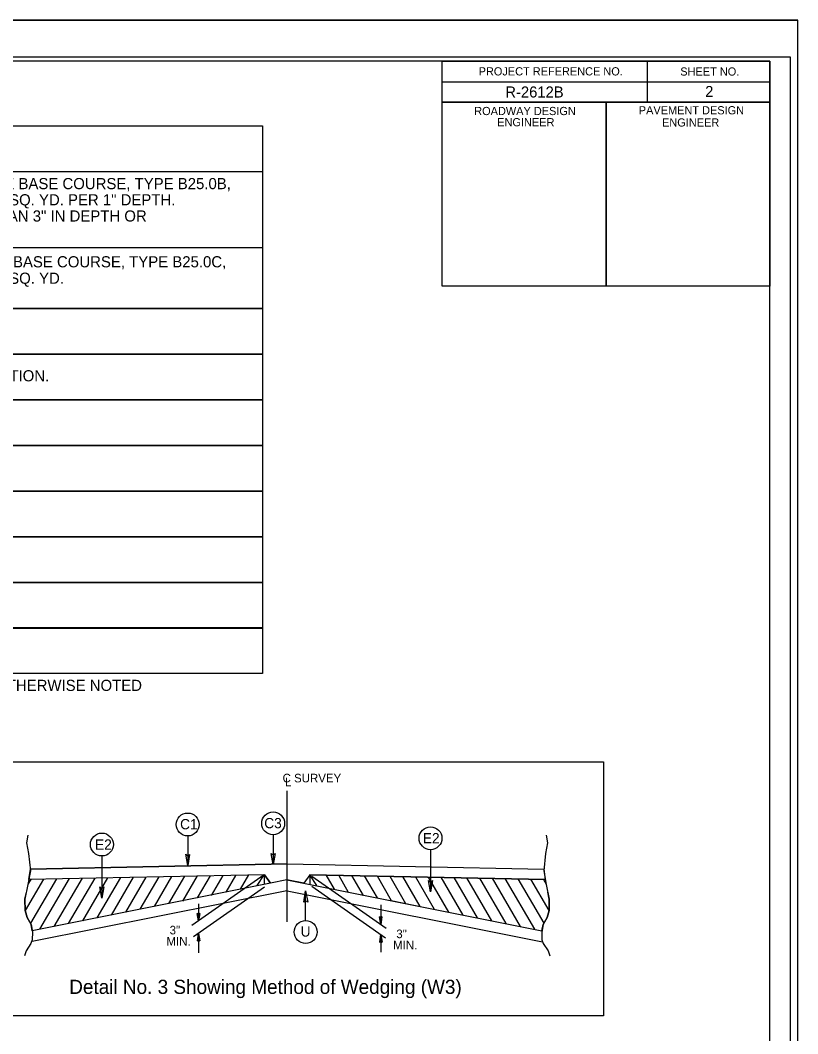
# Model space of a CAD drawing. Extents: x 573813 to 575363, y -54752 to -53123.
# Drawn here: x 574911.7 to 575006.7, y -53246.8 to -53122.8 of the extents above; entities that cross this region are included whole.
import ezdxf

# ---------------------------------------------------------------- set-up
doc = ezdxf.new("R2010")
doc.units = 0
for name, color, linetype in [('Prop Pavement Schedule Description CELL', 7, 'Continuous'), ('Sheet Cutting Line CELL', 7, 'Continuous'), ('Sheet Data Field CELL', 7, 'Continuous'), ('Sheet Plot Border Inside CELL', 7, 'Continuous'), ('Sheet Plot Border Outside CELL', 7, 'Continuous'), ('Sheet Typical CELL', 7, 'Continuous'), ('Typical Detail Wedge2 CELL', 7, 'Continuous'), ('Typical ID Circle CELL', 7, 'Continuous'), ('Typical Terminator CELL', 7, 'Continuous'), ('Typical Text Centerline CELL', 7, 'Continuous'), ('Typical Text General CELL', 7, 'Continuous'), ('Typical Text ID Circle CELL', 7, 'Continuous')]:
    doc.layers.add(name, color=color, linetype=linetype)

msp = doc.modelspace()

# ---------------------------------------------------------------- linework, layer by layer
at = {"layer": 'Prop Pavement Schedule Description CELL'}
for points in [[(574793.2, -53135.76), (574941.3, -53135.76), (574941.3, -53141.35), (574793.2, -53141.35)], [(574903.46, -53213.53), (574982.96, -53213.53), (574982.96, -53244.59), (574903.46, -53244.59)]]:
    msp.add_lwpolyline(points, close=True, dxfattribs=at)
for points in [[(574872.84, -53150.64), (574867.26, -53150.64), (574867.26, -53141.35), (574941.3, -53141.33), (574941.3, -53150.64), (574872.84, -53150.66), (574872.83, -53141.35)], [(574872.84, -53158.1), (574867.26, -53158.1), (574867.26, -53150.64), (574941.3, -53150.64), (574941.3, -53158.1), (574872.84, -53158.1), (574872.84, -53150.64)], [(574872.84, -53163.68), (574867.26, -53163.68), (574867.26, -53158.1), (574941.31, -53158.1), (574941.31, -53163.66), (574872.84, -53163.66), (574872.84, -53158.1)], [(574872.84, -53169.27), (574867.26, -53169.27), (574867.26, -53163.68), (574941.31, -53163.68), (574941.31, -53169.25), (574872.84, -53169.25), (574872.84, -53163.68)], [(574872.84, -53174.85), (574867.26, -53174.85), (574867.26, -53169.27), (574941.31, -53169.27), (574941.31, -53174.83), (574872.84, -53174.83), (574872.84, -53169.27)], [(574872.84, -53180.43), (574867.26, -53180.43), (574867.26, -53174.85), (574941.31, -53174.85), (574941.31, -53180.41), (574872.84, -53180.41), (574872.84, -53174.85)], [(574872.84, -53186.01), (574867.26, -53186.01), (574867.26, -53180.43), (574941.31, -53180.43), (574941.31, -53185.99), (574872.84, -53185.99), (574872.84, -53180.43)], [(574872.84, -53191.59), (574867.26, -53191.59), (574867.26, -53186.01), (574941.31, -53186.01), (574941.31, -53191.57), (574872.84, -53191.57), (574872.84, -53186.01)], [(574872.84, -53197.17), (574867.26, -53197.17), (574867.26, -53191.59), (574941.31, -53191.59), (574941.31, -53197.15), (574872.84, -53197.15), (574872.84, -53191.59)], [(574872.84, -53202.75), (574867.26, -53202.75), (574867.26, -53197.17), (574941.31, -53197.17), (574941.31, -53202.73), (574872.84, -53202.73), (574872.84, -53197.17)]]:
    msp.add_lwpolyline(points, dxfattribs=at)
at = {"layer": 'Sheet Cutting Line CELL'}
msp.add_line((574669.73, -53122.83), (575006.71, -53122.83), dxfattribs=at)
at = {"layer": 'Sheet Plot Border Inside CELL'}
msp.add_lwpolyline([(575005.81, -53127.33), (574672.33, -53127.33), (574672.33, -53338.46), (575005.81, -53338.46)], close=True, dxfattribs=at)
at = {"layer": 'Sheet Plot Border Outside CELL'}
for p, q in [((575006.71, -53122.83), (574669.73, -53122.83)), ((575006.71, -53342.95), (575006.71, -53122.83))]:
    msp.add_line(p, q, dxfattribs=at)
msp.add_lwpolyline([(575006.71, -53122.83), (574669.73, -53122.83), (574669.73, -53342.95), (575006.71, -53342.95)], close=True, dxfattribs=at)
at = {"layer": 'Sheet Typical CELL'}
for p, q in [((574988.3, -53127.85), (574988.3, -53132.85)), ((574963.28, -53130.35), (575003.31, -53130.35)), ((574983.3, -53132.85), (574983.3, -53155.35))]:
    msp.add_line(p, q, dxfattribs=at)
for points in [[(575003.31, -53127.84), (574703.15, -53127.84), (574703.15, -53337.95), (575003.31, -53337.95)], [(574963.28, -53127.84), (575003.31, -53127.84), (575003.31, -53132.85), (574963.28, -53132.85)], [(574963.28, -53132.85), (574983.3, -53132.85), (574983.3, -53155.36), (574963.28, -53155.36)], [(574983.3, -53132.85), (575003.31, -53132.85), (575003.31, -53155.36), (574983.3, -53155.36)]]:
    msp.add_lwpolyline(points, close=True, dxfattribs=at)
at = {"layer": 'Typical Detail Wedge2 CELL'}
for p, q in [((574944.31, -53233.07), (574944.31, -53217.08)), ((574944.31, -53233.07), (574944.31, -53222.15)), ((574944.31, -53226.01), (574912.94, -53226.63)), ((574912.94, -53226.63), (574944.31, -53226.01)), ((574944.31, -53226.01), (574975.69, -53226.63)), ((574944.32, -53226.01), (574975.69, -53226.63)), ((574912.76, -53227.89), (574912.94, -53226.63)), ((574941.56, -53227.32), (574912.76, -53227.89)), ((574941.56, -53227.32), (574912.76, -53227.89)), ((574933.33, -53227.48), (574931.55, -53230.54)), ((574941.53, -53227.34), (574932.68, -53233.53)), ((574934.9, -53227.45), (574933.32, -53230.16)), ((574936.45, -53227.42), (574935.03, -53229.85)), ((574938.01, -53227.43), (574936.84, -53229.44)), ((574939.58, -53227.34), (574938.56, -53229.1)), ((574940.67, -53228.66), (574941.52, -53227.33)), ((574941.52, -53227.33), (574941.52, -53228.42)), ((574942.27, -53228.35), (574941.56, -53227.32)), ((574941.56, -53227.35), (574942.27, -53228.35)), ((574947.09, -53227.32), (574946.36, -53228.35)), ((574947.09, -53227.32), (574946.36, -53228.35)), ((574947.04, -53227.34), (574947.09, -53227.34)), ((574947.09, -53227.32), (574975.87, -53227.89)), ((574975.87, -53227.89), (574947.09, -53227.32)), ((574947.96, -53228.66), (574947.11, -53227.33)), ((574947.11, -53227.33), (574947.11, -53228.53)), ((574947.33, -53227.49), (574956.44, -53233.87)), ((574949.04, -53227.34), (574950.07, -53229.1)), ((574950.62, -53227.43), (574951.79, -53229.44)), ((574952.18, -53227.42), (574953.6, -53229.85)), ((574953.73, -53227.45), (574955.31, -53230.16)), ((574955.3, -53227.48), (574957.05, -53230.49)), ((574975.69, -53226.63), (574975.87, -53227.89)), ((574914.56, -53227.86), (574912.32, -53231.7)), ((574912.99, -53227.89), (574912.65, -53228.47)), ((574916.12, -53227.83), (574912.95, -53233.26)), ((574917.69, -53227.8), (574914.07, -53234)), ((574919.25, -53227.76), (574915.82, -53233.65)), ((574920.81, -53227.73), (574917.57, -53233.3)), ((574922.38, -53227.7), (574919.32, -53232.95)), ((574923.94, -53227.67), (574921.07, -53232.6)), ((574925.51, -53227.64), (574922.82, -53232.25)), ((574927.07, -53227.61), (574924.57, -53231.9)), ((574928.64, -53227.58), (574926.32, -53231.55)), ((574942.27, -53228.35), (574927.43, -53231.32)), ((574930.2, -53227.55), (574928.07, -53231.2)), ((574931.77, -53227.51), (574929.82, -53230.84)), ((574944.27, -53227.94), (574942.27, -53228.35)), ((574944.27, -53227.94), (574975.46, -53234.18)), ((574946.36, -53228.35), (574944.27, -53227.94)), ((574947.32, -53228.73), (574956.34, -53235.04)), ((574956.86, -53227.51), (574958.8, -53230.84)), ((574958.43, -53227.55), (574960.55, -53231.19)), ((574959.99, -53227.58), (574962.3, -53231.54)), ((574961.55, -53227.61), (574964.05, -53231.9)), ((574963.12, -53227.64), (574965.8, -53232.25)), ((574964.68, -53227.67), (574967.56, -53232.6)), ((574966.25, -53227.7), (574969.31, -53232.95)), ((574967.81, -53227.73), (574971.06, -53233.3)), ((574969.38, -53227.76), (574972.81, -53233.65)), ((574970.94, -53227.8), (574974.56, -53234)), ((574972.51, -53227.83), (574975.67, -53233.26)), ((574974.07, -53227.86), (574976.31, -53231.7)), ((574975.63, -53227.89), (574975.98, -53228.48)), ((574944.3, -53229.28), (574913.16, -53235.51)), ((574941.55, -53228.86), (574932.89, -53234.91)), ((574944.33, -53229.28), (574975.54, -53235.52)), ((574933.49, -53230.87), (574933.49, -53232.97)), ((574955.77, -53230.99), (574955.77, -53233.4)), ((574957.05, -53230.49), (574961.2, -53231.32)), ((574927.43, -53231.32), (574913.17, -53234.18)), ((574933.49, -53232.97), (574933.33, -53232.05)), ((574933.49, -53232.17), (574933.33, -53232.05)), ((574933.49, -53232.97), (574933.35, -53232.06)), ((574933.37, -53232.08), (574933.49, -53232.97)), ((574933.49, -53232.97), (574933.4, -53232.1)), ((574933.42, -53232.12), (574933.49, -53232.97)), ((574933.49, -53232.97), (574933.44, -53232.13)), ((574933.47, -53232.15), (574933.49, -53232.97)), ((574933.49, -53232.97), (574933.65, -53232.05)), ((574933.65, -53232.05), (574933.49, -53232.17)), ((574933.63, -53232.06), (574933.49, -53232.97)), ((574933.49, -53232.97), (574933.61, -53232.08)), ((574933.58, -53232.1), (574933.49, -53232.97)), ((574933.49, -53232.97), (574933.56, -53232.12)), ((574933.54, -53232.13), (574933.49, -53232.97)), ((574933.49, -53232.97), (574933.51, -53232.15)), ((574933.49, -53232.17), (574933.49, -53232.97)), ((574961.2, -53231.32), (574975.46, -53234.18)), ((574955.77, -53233.4), (574955.61, -53232.48)), ((574955.77, -53232.6), (574955.61, -53232.48)), ((574955.77, -53233.4), (574955.63, -53232.49)), ((574955.66, -53232.51), (574955.77, -53233.4)), ((574955.77, -53233.4), (574955.68, -53232.53)), ((574955.7, -53232.54), (574955.77, -53233.4)), ((574955.77, -53233.4), (574955.72, -53232.56)), ((574955.75, -53232.58), (574955.77, -53233.4)), ((574955.77, -53233.4), (574955.93, -53232.48)), ((574955.93, -53232.48), (574955.77, -53232.6)), ((574955.91, -53232.49), (574955.77, -53233.4)), ((574955.77, -53233.4), (574955.89, -53232.51)), ((574955.86, -53232.53), (574955.77, -53233.4)), ((574955.77, -53233.4), (574955.84, -53232.54)), ((574955.82, -53232.56), (574955.77, -53233.4)), ((574955.77, -53233.4), (574955.8, -53232.58)), ((574955.77, -53232.6), (574955.77, -53233.4)), ((574933.49, -53234.5), (574933.33, -53235.42)), ((574933.35, -53235.4), (574933.49, -53234.5)), ((574933.49, -53234.5), (574933.37, -53235.38)), ((574933.4, -53235.37), (574933.49, -53234.5)), ((574933.49, -53234.5), (574933.42, -53235.35)), ((574933.44, -53235.33), (574933.49, -53234.5)), ((574933.49, -53234.5), (574933.47, -53235.32)), ((574933.49, -53234.5), (574933.49, -53236.86)), ((574933.49, -53234.5), (574933.65, -53235.42)), ((574933.49, -53235.3), (574933.49, -53234.5)), ((574933.51, -53235.32), (574933.49, -53234.5)), ((574933.49, -53234.5), (574933.54, -53235.33)), ((574933.56, -53235.35), (574933.49, -53234.5)), ((574933.49, -53234.5), (574933.58, -53235.37)), ((574933.61, -53235.38), (574933.49, -53234.5)), ((574933.49, -53234.5), (574933.63, -53235.4)), ((574955.77, -53234.65), (574955.61, -53235.57)), ((574955.63, -53235.55), (574955.77, -53234.65)), ((574955.77, -53234.65), (574955.66, -53235.53)), ((574955.68, -53235.52), (574955.77, -53234.65)), ((574955.77, -53234.65), (574955.7, -53235.5)), ((574955.72, -53235.48), (574955.77, -53234.65)), ((574955.77, -53234.65), (574955.75, -53235.47)), ((574955.77, -53234.65), (574955.77, -53236.8)), ((574955.77, -53234.65), (574955.93, -53235.57)), ((574955.77, -53235.45), (574955.77, -53234.65)), ((574955.8, -53235.47), (574955.77, -53234.65)), ((574955.77, -53234.65), (574955.82, -53235.48)), ((574955.84, -53235.5), (574955.77, -53234.65)), ((574955.77, -53234.65), (574955.86, -53235.52)), ((574955.89, -53235.53), (574955.77, -53234.65)), ((574955.77, -53234.65), (574955.91, -53235.55)), ((574933.33, -53235.42), (574933.49, -53235.3)), ((574933.49, -53235.3), (574933.65, -53235.42)), ((574955.61, -53235.57), (574955.77, -53235.45)), ((574955.77, -53235.45), (574955.93, -53235.57))]:
    msp.add_line(p, q, dxfattribs=at)
for points in [[(574912.65, -53222.49), (574912.48, -53223.41), (574912.73, -53224.72), (574912.95, -53226.83), (574912.65, -53228.5), (574912.28, -53230.31), (574912.31, -53231.68), (574912.53, -53232.54), (574913.04, -53233.4), (574913.2, -53234.35), (574913.17, -53235.3), (574913.01, -53235.74), (574912.42, -53236.63), (574912.23, -53237.24)], [(574975.98, -53222.49), (574976.15, -53223.41), (574975.9, -53224.72), (574975.68, -53226.83), (574975.98, -53228.5), (574976.34, -53230.31), (574976.32, -53231.68), (574976.09, -53232.54), (574975.59, -53233.4), (574975.43, -53234.35), (574975.45, -53235.3), (574975.62, -53235.74), (574976.2, -53236.63), (574976.4, -53237.24)], [(574913.17, -53234.18), (574913.04, -53233.4), (574912.53, -53232.54), (574912.31, -53231.68), (574912.28, -53230.31), (574912.45, -53229.47)], [(574975.46, -53234.18), (574975.59, -53233.4), (574976.09, -53232.54), (574976.32, -53231.68), (574976.34, -53230.31), (574976.18, -53229.47)]]:
    msp.add_lwpolyline(points, dxfattribs=at)
at = {"layer": 'Typical ID Circle CELL'}
for p, q in [((574942.61, -53222.45), (574942.61, -53226.07)), ((574932.17, -53222.58), (574932.17, -53226.2)), ((574961.84, -53224.26), (574961.84, -53229.41)), ((574921.68, -53225.03), (574921.68, -53230.18)), ((574946.58, -53232.93), (574946.58, -53229.31))]:
    msp.add_line(p, q, dxfattribs=at)
for centre in [(574932.17, -53221.18), (574942.61, -53221.05), (574921.68, -53223.63), (574961.84, -53222.86), (574946.58, -53234.33)]:
    msp.add_circle(centre, 1.4, dxfattribs=at)
at = {"layer": 'Typical Terminator CELL'}
for points in [[(574932.4, -53224.84), (574932.17, -53226.2), (574931.93, -53224.83), (574932.17, -53225.01)], [(574942.84, -53224.71), (574942.61, -53226.07), (574942.37, -53224.71), (574942.61, -53224.88)], [(574942.84, -53224.71), (574942.61, -53226.07), (574942.37, -53224.71), (574942.61, -53224.88)], [(574962.07, -53228.05), (574961.84, -53229.41), (574961.6, -53228.05), (574961.84, -53228.22)], [(574921.91, -53228.82), (574921.68, -53230.18), (574921.44, -53228.81), (574921.68, -53228.99)], [(574946.35, -53230.67), (574946.58, -53229.31), (574946.83, -53230.68), (574946.58, -53230.5)], [(574946.35, -53230.67), (574946.58, -53229.31), (574946.83, -53230.68), (574946.58, -53230.5)]]:
    msp.add_lwpolyline(points, close=True, dxfattribs=at)

# ---------------------------------------------------------------- texts
at = {"layer": 'Prop Pavement Schedule Description CELL'}
for s, p in [('PROP. VAR. DEPTH ASPHALT CONCRETE BASE COURSE, TYPE B25.0B,', (574874.28, -53143.49)), ('AT AN AVERAGE RATE OF 114 LBS. PER SQ. YD. PER 1" DEPTH. ', (574874.45, -53145.47)), ('TO BE PLACED IN LAYERS NOT LESS THAN 3" IN DEPTH OR ', (574874.4, -53147.45)), ('PROP. APPROX. 9" ASPHALT CONCRETE BASE COURSE, TYPE B25.0C,', (574874.28, -53153.05)), ('AT AN AVERAGE RATE OF 513 LBS. PER SQ. YD.', (574874.46, -53155.06)), ('GEOTEXTILE FOR PAVEMENT STABILIZATION.', (574874.39, -53166.99)), ('PAVEMENT EDGE SLOPES ARE 1:1 UNLESS OTHERWISE NOTED', (574869.5, -53204.85))]:
    msp.add_text(s, height=1.3644, dxfattribs=at).set_placement(p)
at = {"layer": 'Sheet Data Field CELL'}
for s, height, p in [('R-2612B  ', 1.351, (574970.98, -53132.28)), ('2', 1.35, (574995.4, -53132.22))]:
    msp.add_text(s, height=height, dxfattribs=at).set_placement(p)
at = {"layer": 'Sheet Typical CELL'}
for s, height, p in [('PROJECT REFERENCE NO.', 1.0006, (574967.72, -53129.58)), ('SHEET NO.', 1.001, (574992.36, -53129.6)), ('ROADWAY DESIGN', 1.0006, (574967.18, -53134.43)), ('PAVEMENT DESIGN', 1.0006, (574987.29, -53134.34)), ('ENGINEER', 1.001, (574969.99, -53135.8)), ('ENGINEER', 1.001, (574990.13, -53135.83))]:
    msp.add_text(s, height=height, dxfattribs=at).set_placement(p)
at = {"layer": 'Typical Detail Wedge2 CELL'}
for s, p in [(' 3"', (574929.57, -53234.62)), (' 3"', (574957.27, -53235.08)), ('MIN.', (574929.57, -53235.99)), ('MIN.', (574957.27, -53236.45))]:
    msp.add_text(s, height=1.048, dxfattribs=at).set_placement(p)
at = {"layer": 'Typical Text Centerline CELL'}
for s, height, p in [('C SURVEY ', 1.048, (574943.76, -53216.03)), ('L', 1.05, (574944.07, -53216.52))]:
    msp.add_text(s, height=height, dxfattribs=at).set_placement(p)
at = {"layer": 'Typical Text General CELL'}
msp.add_text('Detail No. 3 Showing Method of Wedging (W3)', height=1.7302, dxfattribs=at).set_placement((574917.69, -53241.9))
at = {"layer": 'Typical Text ID Circle CELL'}
for s, height, p in [('C1', 1.254, (574931.24, -53221.77)), ('C3', 1.254, (574941.52, -53221.64)), ('E2', 1.254, (574960.9, -53223.48)), ('E2', 1.254, (574920.84, -53224.26)), ('U', 1.25, (574945.97, -53234.89))]:
    msp.add_text(s, height=height, dxfattribs=at).set_placement(p)

doc.saveas('drawing.dxf')
